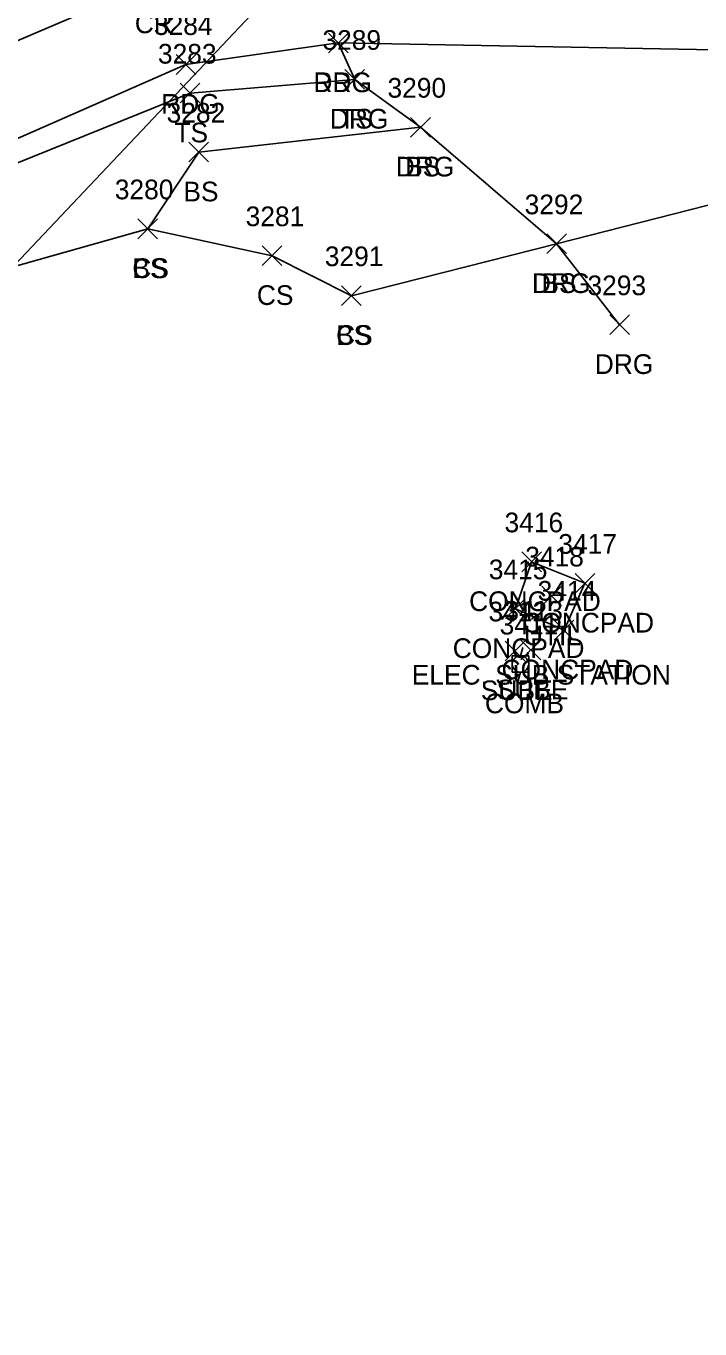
# Model space of a CAD drawing. Extents: x 49137 to 50946, y 9590 to 10709.
# Drawn here: x 50313.3 to 50381.7, y 9667.4 to 9799.7 of the extents above; entities that cross this region are included whole.
import ezdxf

# ---------------------------------------------------------------- set-up
doc = ezdxf.new("R2010")
doc.units = 0
for name, color, linetype in [('DCP', 7, 'Continuous'), ('L_A', 7, 'Continuous'), ('L_I', 7, 'Continuous'), ('L_TIC', 7, 'Continuous'), ('LELB', 7, 'Continuous'), ('LS', 7, 'Continuous'), ('P_A', 7, 'Continuous'), ('P_I', 7, 'Continuous'), ('P_TIC', 7, 'Continuous'), ('PEU', 7, 'Continuous'), ('PRC', 7, 'Continuous'), ('R_A', 7, 'Continuous'), ('R_I', 7, 'Continuous'), ('R_TIC', 7, 'Continuous'), ('RDG', 7, 'Continuous'), ('U_A', 7, 'Continuous'), ('U_C', 7, 'Continuous'), ('U_I', 7, 'Continuous'), ('U_TIC', 7, 'Continuous'), ('UDEFAULT', 7, 'Continuous'), ('UP', 7, 'Continuous')]:
    doc.layers.add(name, color=color, linetype=linetype)

msp = doc.modelspace()

# ---------------------------------------------------------------- linework, layer by layer
at = {"layer": 'DCP'}
msp.add_lwpolyline([(49941.69, 9827.48), (50059.34, 9808.37), (50181.4, 9733.09), (50281.74, 9743.29), (50422.72, 9892.52), (50122.34, 10663.61), (50179.93, 10552.61), (50179.64, 10394.45), (50122.34, 10285.07), (50121.56, 10284.35)], dxfattribs=at)
at = {"layer": 'L_TIC'}
for points in [[(50345.68, 9793.33), (50347.68, 9795.33)], [(50347.68, 9793.33), (50345.68, 9795.33)], [(50328.97, 9791.93), (50330.97, 9793.93)], [(50330.97, 9791.93), (50328.97, 9793.93)], [(50352.36, 9788.47), (50354.36, 9790.47)], [(50354.36, 9788.47), (50352.36, 9790.47)], [(50329.85, 9785.94), (50331.85, 9787.94)], [(50331.85, 9785.94), (50329.85, 9787.94)], [(50324.67, 9778.15), (50326.67, 9780.15)], [(50326.67, 9778.15), (50324.67, 9780.15)], [(50324.67, 9778.15), (50326.67, 9780.15)], [(50326.67, 9778.15), (50324.67, 9780.15)], [(50366.18, 9776.63), (50368.18, 9778.63)], [(50368.18, 9776.63), (50366.18, 9778.63)], [(50337.3, 9775.42), (50339.3, 9777.42)], [(50339.3, 9775.42), (50337.3, 9777.42)], [(50345.35, 9771.36), (50347.35, 9773.36)], [(50347.35, 9771.36), (50345.35, 9773.36)], [(50345.35, 9771.36), (50347.35, 9773.36)], [(50347.35, 9771.36), (50345.35, 9773.36)], [(50363.64, 9744.33), (50365.64, 9746.33)], [(50365.64, 9744.33), (50363.64, 9746.33)], [(50369.05, 9742.15), (50371.05, 9744.15)], [(50371.05, 9742.15), (50369.05, 9744.15)], [(50369.05, 9742.15), (50371.05, 9744.15)], [(50371.05, 9742.15), (50369.05, 9744.15)], [(50361.99, 9739.56), (50363.99, 9741.56)], [(50363.99, 9739.56), (50361.99, 9741.56)], [(50366.94, 9737.39), (50368.94, 9739.39)], [(50368.94, 9737.39), (50366.94, 9739.39)], [(50366.94, 9737.39), (50368.94, 9739.39)], [(50368.94, 9737.39), (50366.94, 9739.39)]]:
    msp.add_lwpolyline(points, dxfattribs=at)
at = {"layer": 'LELB'}
for points in [[(50221.97, 9704.84), (50253.64, 9734.88), (50261.46, 9743.67), (50276.63, 9754.47), (50288.57, 9764.61), (50310.44, 9785.04), (50329.97, 9792.93), (50346.68, 9794.33)], [(50325.67, 9779.15), (50330.85, 9786.94), (50353.36, 9789.47)], [(50346.35, 9772.36), (50367.18, 9777.63), (50406.16, 9787.57), (50439.67, 9785.43)], [(50251.25, 9698.93), (50255.79, 9725.3), (50266.71, 9732.34), (50281.43, 9748.72), (50290.39, 9755.98), (50307.56, 9774.04), (50325.67, 9779.15), (50338.3, 9776.42), (50346.35, 9772.36)]]:
    msp.add_lwpolyline(points, dxfattribs=at)
at = {"layer": 'LS'}
for points in [[(50367.94, 9738.39), (50362.99, 9740.56), (50364.64, 9745.33), (50370.05, 9743.15)], [(50367.94, 9738.39), (50370.05, 9743.15)]]:
    msp.add_lwpolyline(points, dxfattribs=at)
at = {"layer": 'P_TIC'}
for points in [[(50344.01, 9797.03), (50346.01, 9799.03)], [(50346.01, 9797.03), (50344.01, 9799.03)], [(50328.55, 9794.84), (50330.55, 9796.84)], [(50330.55, 9794.84), (50328.55, 9796.84)]]:
    msp.add_lwpolyline(points, dxfattribs=at)
at = {"layer": 'PEU'}
msp.add_lwpolyline([(49951.36, 9595.1), (49993.95, 9620.08), (50032.52, 9634.52), (50070.13, 9642.85), (50110.31, 9649.63), (50136.83, 9659.43), (50162.6, 9672.79), (50186.3, 9680.66), (50215.19, 9706.2), (50254.35, 9742.89), (50280.35, 9765.57), (50308.81, 9786.73), (50329.55, 9795.84), (50345.01, 9798.03), (50408.65, 9796.86), (50440.44, 9793.25)], dxfattribs=at)
at = {"layer": 'PRC'}
msp.add_lwpolyline([(49946.14, 9603.32), (49990.57, 9628.34), (50029.06, 9644.26), (50067.71, 9652.16), (50111.82, 9660.88), (50152.59, 9679.83), (50181.44, 9691.98), (50206.17, 9716.71), (50246.84, 9750.25), (50275.55, 9774.21), (50303.89, 9794.63), (50325.93, 9804.02), (50352.75, 9808.7), (50411.41, 9807.82), (50440.83, 9805.17), (50459.62, 9800.88), (50480.38, 9795.99)], dxfattribs=at)
at = {"layer": 'R_TIC'}
for points in [[(50344.01, 9797.03), (50346.01, 9799.03)], [(50346.01, 9797.03), (50344.01, 9799.03)], [(50345.68, 9793.33), (50347.68, 9795.33)], [(50347.68, 9793.33), (50345.68, 9795.33)], [(50352.36, 9788.47), (50354.36, 9790.47)], [(50354.36, 9788.47), (50352.36, 9790.47)], [(50366.18, 9776.63), (50368.18, 9778.63)], [(50368.18, 9776.63), (50366.18, 9778.63)], [(50372.57, 9768.41), (50374.57, 9770.41)], [(50374.57, 9768.41), (50372.57, 9770.41)]]:
    msp.add_lwpolyline(points, dxfattribs=at)
at = {"layer": 'RDG'}
msp.add_lwpolyline([(50345.01, 9798.03), (50346.68, 9794.33), (50353.36, 9789.47), (50367.18, 9777.63), (50373.57, 9769.41)], dxfattribs=at)
at = {"layer": 'U_TIC'}
for points in [[(50361.95, 9735.28), (50363.95, 9737.28)], [(50363.95, 9735.28), (50361.95, 9737.28)], [(50363.56, 9735.36), (50365.56, 9737.36)], [(50365.56, 9735.36), (50363.56, 9737.36)]]:
    msp.add_lwpolyline(points, dxfattribs=at)
at = {"layer": 'UDEFAULT'}
for points in [[(50365.68, 9740.86), (50367.68, 9742.86)], [(50367.68, 9740.86), (50365.68, 9742.86)]]:
    msp.add_lwpolyline(points, dxfattribs=at)
at = {"layer": 'UP'}
for p, q in [((50363.76, 9736.62), (50363.51, 9735.78)), ((50362.68, 9734.12), (50362.68, 9735.78)), ((50362.68, 9735.78), (50364.35, 9735.78)), ((50364.35, 9735.78), (50364.35, 9734.12)), ((50364.35, 9734.12), (50362.68, 9734.12)), ((50363.26, 9733.28), (50363.51, 9734.12)), ((50363.51, 9734.95), (50363.51, 9734.95))]:
    msp.add_line(p, q, dxfattribs=at)
msp.add_circle((50363.51, 9734.95), 0.833, dxfattribs=at)

# ---------------------------------------------------------------- texts
at = {"layer": 'L_A'}
for s, p in [('TS', (50345.09, 9789.33)), ('TS', (50328.38, 9787.93)), ('BS', (50351.8, 9784.47)), ('BS', (50329.29, 9781.94)), ('CS', (50324.11, 9774.15)), ('BS', (50324.11, 9774.15)), ('BS', (50365.63, 9772.63)), ('CS', (50336.75, 9771.42)), ('CS', (50344.79, 9767.36)), ('BS', (50344.79, 9767.36)), ('CONCPAD', (50358.29, 9740.33)), ('CONCPAD', (50363.69, 9738.15)), ('CONCPAD', (50363.69, 9738.15)), ('CONCPAD', (50356.63, 9735.56)), ('CONCPAD', (50361.59, 9733.39)), ('CONCPAD', (50361.59, 9733.39))]:
    msp.add_text(s, height=2, dxfattribs=at).set_placement(p)
at = {"layer": 'L_I'}
for s, p in [('3289', (50343.41, 9797.33)), ('3283', (50326.71, 9795.93)), ('3290', (50350.01, 9792.47)), ('3282', (50327.59, 9789.94)), ('3280', (50322.33, 9782.15)), ('3280', (50322.33, 9782.15)), ('3281', (50335.61, 9779.42)), ('3292', (50363.93, 9780.63)), ('3291', (50343.65, 9775.36)), ('3291', (50343.65, 9775.36)), ('3416', (50361.89, 9748.33)), ('3417', (50367.35, 9746.15)), ('3417', (50367.35, 9746.15)), ('3415', (50360.29, 9743.56)), ('3414', (50365.25, 9741.39)), ('3414', (50365.25, 9741.39))]:
    msp.add_text(s, height=2, dxfattribs=at).set_placement(p)
at = {"layer": 'P_A'}
for s, p in [('CR', (50324.36, 9799.02)), ('RDG', (50342.49, 9793.03)), ('RDG', (50327.04, 9790.84))]:
    msp.add_text(s, height=2, dxfattribs=at).set_placement(p)
at = {"layer": 'P_I'}
msp.add_text('3284', height=2, dxfattribs=at).set_placement((50326.3, 9798.84))
at = {"layer": 'R_A'}
for p in [(50342.49, 9793.03), (50344.16, 9789.33), (50350.85, 9784.47), (50364.67, 9772.63), (50371.05, 9764.41)]:
    msp.add_text('DRG', height=2, dxfattribs=at).set_placement(p)
at = {"layer": 'R_I'}
for s, p in [('3289', (50343.41, 9797.33)), ('3290', (50350.01, 9792.47)), ('3292', (50363.93, 9780.63)), ('3293', (50370.31, 9772.41))]:
    msp.add_text(s, height=2, dxfattribs=at).set_placement(p)
at = {"layer": 'U_A'}
for s, p in [('UTIL', (50363.85, 9736.86)), ('SUBE', (50359.48, 9731.28)), ('SUBE', (50361.09, 9731.36)), ('COMB', (50359.9, 9729.95))]:
    msp.add_text(s, height=2, dxfattribs=at).set_placement(p)
at = {"layer": 'U_C'}
msp.add_text('ELEC. SUB STATION', height=2, dxfattribs=at).set_placement((50352.47, 9732.86))
at = {"layer": 'U_I'}
for s, p in [('3418', (50363.99, 9744.86)), ('3412', (50360.26, 9739.28)), ('3413', (50361.87, 9739.36)), ('3411', (50361.39, 9737.95))]:
    msp.add_text(s, height=2, dxfattribs=at).set_placement(p)

doc.saveas('drawing.dxf')
